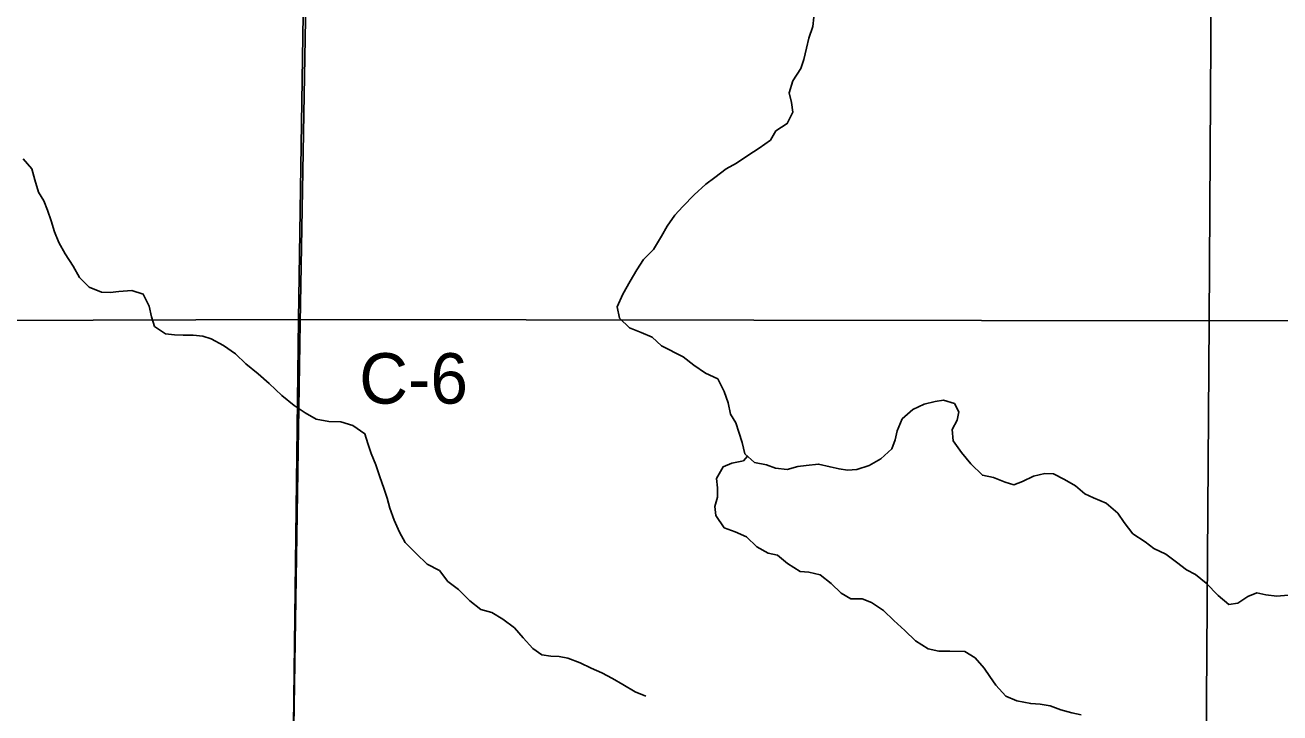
# Model space of a CAD drawing. Extents: x 1772825 to 1773716, y 1138558 to 1139032.
# Drawn here: x 1772830.837 to 1772831.543, y 1138558.907 to 1138559.295 of the extents above; entities that cross this region are included whole.
import ezdxf

# ---------------------------------------------------------------- set-up
doc = ezdxf.new("R2010")
doc.units = 0
for name, color, linetype in [('GM_X_County_Road_Text', 7, 'Continuous'), ('GM_X_Minor_River', 7, 'Continuous'), ('GM_X_Section', 7, 'Continuous'), ('GM_X_Township', 7, 'Continuous')]:
    doc.layers.add(name, color=color, linetype=linetype)

msp = doc.modelspace()

# ---------------------------------------------------------------- linework, layer by layer
at = {"layer": 'GM_X_Minor_River'}
for points in [[(1772831.28142, 1138559.30433), (1772831.28024, 1138559.29371), (1772831.27812, 1138559.28726), (1772831.27677, 1138559.28158), (1772831.27522, 1138559.27513), (1772831.27349, 1138559.2702), (1772831.2691, 1138559.2632), (1772831.26698, 1138559.25638), (1772831.26829, 1138559.25106), (1772831.26902, 1138559.24555), (1772831.26596, 1138559.23911), (1772831.25949, 1138559.23497), (1772831.25643, 1138559.22986), (1772831.25015, 1138559.22533), (1772831.24368, 1138559.22118), (1772831.2374, 1138559.21685), (1772831.2315, 1138559.21364), (1772831.22522, 1138559.20874), (1772831.22007, 1138559.20497), (1772831.2136, 1138559.19892), (1772831.20712, 1138559.1925), (1772831.20273, 1138559.18758), (1772831.19834, 1138559.18134), (1772831.19509, 1138559.17566), (1772831.19069, 1138559.16828), (1772831.18497, 1138559.16261), (1772831.18134, 1138559.15674), (1772831.17752, 1138559.15031), (1772831.17331, 1138559.14311), (1772831.17025, 1138559.13592), (1772831.17155, 1138559.12946), (1772831.17722, 1138559.12412), (1772831.18366, 1138559.12143), (1772831.18991, 1138559.11894), (1772831.19521, 1138559.11398), (1772831.20733, 1138559.10786), (1772831.21338, 1138559.10309), (1772831.22, 1138559.0985), (1772831.22682, 1138559.09544), (1772831.2304, 1138559.08821), (1772831.23265, 1138559.08194), (1772831.23395, 1138559.07548), (1772831.23697, 1138559.07053), (1772831.23866, 1138559.0654), (1772831.24053, 1138559.05951), (1772831.24202, 1138559.05324), (1772831.2475, 1138559.04828), (1772831.25433, 1138559.04692), (1772831.25926, 1138559.04501), (1772831.2659, 1138559.04441), (1772831.27179, 1138559.04609), (1772831.27654, 1138559.04664), (1772831.28356, 1138559.04737), (1772831.29001, 1138559.04582), (1772831.29513, 1138559.04466), (1772831.29987, 1138559.04388), (1772831.305, 1138559.04424), (1772831.31203, 1138559.04667), (1772831.31869, 1138559.05025), (1772831.32479, 1138559.05592), (1772831.32671, 1138559.06103)], [(1772830.83579, 1138559.21934), (1772830.8407, 1138559.21363), (1772830.84239, 1138559.20736), (1772830.84445, 1138559.20052), (1772830.84746, 1138559.19557), (1772830.84953, 1138559.19044), (1772830.85159, 1138559.18435), (1772830.85346, 1138559.17808), (1772830.8559, 1138559.17219), (1772830.85948, 1138559.16572), (1772830.86401, 1138559.15887), (1772830.86759, 1138559.1524), (1772830.87307, 1138559.14707), (1772830.87989, 1138559.14419), (1772830.88482, 1138559.14398), (1772830.88976, 1138559.14453), (1772830.89697, 1138559.14507), (1772830.90342, 1138559.14314), (1772830.90681, 1138559.13629), (1772830.90811, 1138559.13022), (1772830.9098, 1138559.1249), (1772830.91604, 1138559.12069), (1772830.92097, 1138559.1201), (1772830.92591, 1138559.11989), (1772830.9316, 1138559.12006), (1772830.93691, 1138559.11947), (1772830.94165, 1138559.11793), (1772830.94866, 1138559.1141), (1772830.95528, 1138559.10952), (1772830.96114, 1138559.1038), (1772830.96814, 1138559.09827), (1772830.97438, 1138559.09274), (1772830.98137, 1138559.08606), (1772830.98837, 1138559.08034), (1772830.99462, 1138559.07633), (1772831.00068, 1138559.0727), (1772831.00788, 1138559.07134)], [(1772831.32671, 1138559.06103), (1772831.32787, 1138559.06615), (1772831.33055, 1138559.07278), (1772831.33665, 1138559.07807), (1772831.34292, 1138559.08108), (1772831.34919, 1138559.08257), (1772831.35394, 1138559.08331), (1772831.36001, 1138559.08157), (1772831.36245, 1138559.07682), (1772831.36149, 1138559.07208), (1772831.35881, 1138559.06678), (1772831.35935, 1138559.06051), (1772831.36407, 1138559.05385), (1772831.36935, 1138559.04756), (1772831.37578, 1138559.04108), (1772831.38204, 1138559.03992), (1772831.38867, 1138559.03723), (1772831.39341, 1138559.03569), (1772831.39835, 1138559.03757), (1772831.40444, 1138559.04058), (1772831.4109, 1138559.04207), (1772831.41583, 1138559.04186), (1772831.42189, 1138559.03879), (1772831.42814, 1138559.03516), (1772831.43344, 1138559.03058), (1772831.43836, 1138559.02829), (1772831.44537, 1138559.02541), (1772831.45199, 1138559.01969), (1772831.45557, 1138559.01455), (1772831.46048, 1138559.00807), (1772831.4673, 1138559.00368), (1772831.47221, 1138558.99986), (1772831.47903, 1138558.99661), (1772831.48509, 1138558.99222), (1772831.49057, 1138558.98783), (1772831.49569, 1138558.98515), (1772831.50174, 1138558.98038), (1772831.50854, 1138558.97333), (1772831.51441, 1138558.96837), (1772831.51953, 1138558.9691), (1772831.52524, 1138558.97287), (1772831.53019, 1138558.97494), (1772831.53531, 1138558.97378), (1772831.54157, 1138558.97299), (1772831.54783, 1138558.97354)], [(1772831.00788, 1138559.07134), (1772831.01472, 1138559.07112), (1772831.02135, 1138559.06919), (1772831.02816, 1138559.06442), (1772831.02985, 1138559.05891), (1772831.03172, 1138559.0534), (1772831.03435, 1138559.04693), (1772831.0366, 1138559.04028), (1772831.03885, 1138559.03382), (1772831.04073, 1138559.02812), (1772831.04222, 1138559.02261), (1772831.04466, 1138559.01576), (1772831.04767, 1138559.00911), (1772831.05087, 1138559.00321), (1772831.05711, 1138558.99711), (1772831.06316, 1138558.99102), (1772831.07016, 1138558.98738), (1772831.07488, 1138558.98129), (1772831.08094, 1138558.9767), (1772831.08717, 1138558.97042), (1772831.09342, 1138558.96545), (1772831.09967, 1138558.96372), (1772831.10592, 1138558.96009), (1772831.11235, 1138558.95512), (1772831.11726, 1138558.9496), (1772831.12274, 1138558.9435), (1772831.12785, 1138558.94006), (1772831.13279, 1138558.93928), (1772831.13753, 1138558.93907), (1772831.14246, 1138558.9381), (1772831.14928, 1138558.93542), (1772831.15553, 1138558.93254), (1772831.16159, 1138558.92986), (1772831.16765, 1138558.92661), (1772831.17333, 1138558.92317), (1772831.18034, 1138558.91915), (1772831.1864, 1138558.91666)], [(1772831.24357, 1138559.05184), (1772831.24124, 1138559.04926), (1772831.23479, 1138559.04796), (1772831.22984, 1138559.04589), (1772831.22602, 1138559.03927), (1772831.22657, 1138559.03395), (1772831.22673, 1138559.02883), (1772831.22519, 1138559.02352), (1772831.22574, 1138559.01839), (1772831.23046, 1138559.01154), (1772831.23652, 1138559.00924), (1772831.24296, 1138559.00636), (1772831.24882, 1138559.00083), (1772831.25526, 1138558.9972), (1772831.26038, 1138558.99604), (1772831.26606, 1138558.99146), (1772831.27325, 1138558.98687), (1772831.27799, 1138558.98647), (1772831.28444, 1138558.98493), (1772831.29068, 1138558.98016), (1772831.29635, 1138558.97463), (1772831.30165, 1138558.97157), (1772831.30811, 1138558.97154), (1772831.31341, 1138558.96943), (1772831.32004, 1138558.96485), (1772831.3259, 1138558.95932), (1772831.33214, 1138558.9536), (1772831.33819, 1138558.94788), (1772831.34519, 1138558.94329), (1772831.35126, 1138558.94194), (1772831.35752, 1138558.9421), (1772831.36587, 1138558.94187), (1772831.37174, 1138558.93824), (1772831.37684, 1138558.93253), (1772831.37986, 1138558.92777), (1772831.38325, 1138558.92282), (1772831.38892, 1138558.91672), (1772831.39517, 1138558.91404), (1772831.40295, 1138558.91249), (1772831.40826, 1138558.91227), (1772831.41395, 1138558.9113), (1772831.41983, 1138558.909), (1772831.42608, 1138558.90726), (1772831.43139, 1138558.9061)]]:
    msp.add_lwpolyline(points, dxfattribs=at)
at = {"layer": 'GM_X_Section'}
for points in [[(1772830.4786, 1138559.62657), (1772830.99854, 1138559.63168), (1772830.99087, 1138559.12888), (1772830.47096, 1138559.12718)], [(1772830.99854, 1138559.63168), (1772831.50632, 1138559.63232), (1772831.50338, 1138559.12797), (1772830.99087, 1138559.12888)], [(1772831.50632, 1138559.63232), (1772832.01904, 1138559.63292), (1772832.00966, 1138559.12993), (1772831.50338, 1138559.12797)], [(1772830.47096, 1138559.12718), (1772830.99087, 1138559.12888), (1772830.98471, 1138558.62569), (1772830.47618, 1138558.62506)], [(1772830.99087, 1138559.12888), (1772831.50338, 1138559.12797), (1772831.49985, 1138558.62116), (1772830.98469, 1138558.62114), (1772830.98471, 1138558.62569)], [(1772831.50338, 1138559.12797), (1772832.00966, 1138559.12993), (1772832.00688, 1138558.62293), (1772831.49985, 1138558.62116)]]:
    msp.add_lwpolyline(points, close=True, dxfattribs=at)
at = {"layer": 'GM_X_Township'}
for points in [[(1772832.15791, 1138561.13315), (1772831.51166, 1138561.13178), (1772831.48414, 1138561.13158), (1772831.01179, 1138561.12989), (1772831.00806, 1138560.6364), (1772831.00657, 1138560.43995), (1772831.00428, 1138560.13753), (1772830.99963, 1138559.63002), (1772830.9993, 1138559.59418), (1772830.9995, 1138559.56476), (1772830.99182, 1138559.12687), (1772830.98387, 1138558.62359), (1772830.98387, 1138558.61827), (1772830.98183, 1138558.12305), (1772831.48008, 1138558.12193), (1772831.48395, 1138558.12196), (1772831.99495, 1138558.11965), (1772832.15791, 1138558.11883)], [(1772831.00428, 1138560.13753), (1772830.99963, 1138559.63002), (1772830.9993, 1138559.59418), (1772830.9995, 1138559.56476), (1772830.99182, 1138559.12687), (1772830.98387, 1138558.62359), (1772830.98387, 1138558.61827), (1772830.98183, 1138558.12305), (1772830.98052, 1138558.123), (1772830.44718, 1138558.12389), (1772829.97368, 1138558.12364), (1772829.65635, 1138558.12235), (1772829.47054, 1138558.12301), (1772829.35677, 1138558.12255), (1772828.65972, 1138558.1236)]]:
    msp.add_lwpolyline(points, dxfattribs=at)

# ---------------------------------------------------------------- texts
at = {"layer": 'GM_X_County_Road_Text'}
msp.add_text('C-6', height=0.028409, rotation=0.00001, dxfattribs=at).set_placement((1772831.025, 1138559.08143))

doc.saveas('drawing.dxf')
